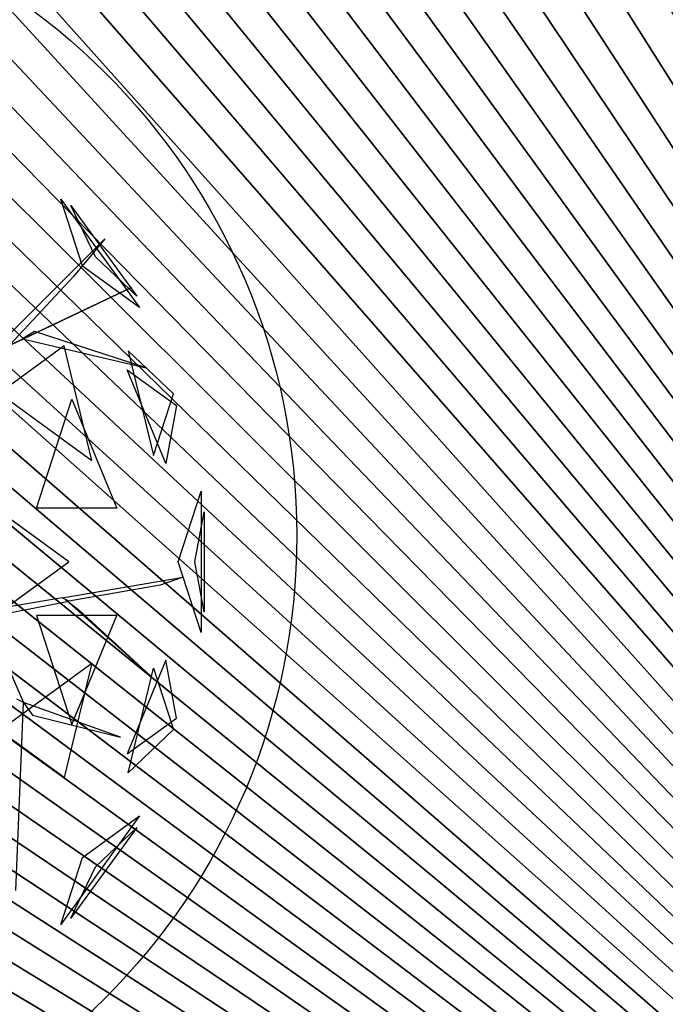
# Model space of a CAD drawing. Extents: x 22936 to 50368, y -4877 to 31080.
# Tile 345 of 601: x 48125 to 48248, y 3171 to 3359. Entities that reach past the tile are written whole.
import ezdxf

# ---------------------------------------------------------------- set-up
doc = ezdxf.new("R2010")
doc.units = 0
doc.layers.get('0').update_dxf_attribs({"linetype": 'CONTINUOUS'})
for name, color, linetype in [('00_TRACE_ARBRE', 3, 'CONTINUOUS'), ('00_TRACE_RDC', 241, 'CONTINUOUS'), ('08_AMENAGEMENTS_EXTERIEURS', 253, 'CONTINUOUS'), ('09_VEGETATION', 134, 'CONTINUOUS')]:
    doc.layers.add(name, color=color, linetype=linetype)

# ---------------------------------------------------------------- blocks, each defined once
blk = doc.blocks.new('TREE_GEOMETRIC_ROUND')
at = {"color": 7}
for p, q in [((1475, 947.5, 4561.2), (1401.1, 1175, 4186.4)), ((1401.1, 1175, 4186.4), (1668.5, 806.9, 4186.4)), ((1518.7, 979.3, 3459.9), (1435, 1154.1, 3733.7)), ((1435, 1154.1, 3733.7), (1659.1, 845.6, 3733.7)), ((1157, 647.6, 3462.4), (1550.3, 1040.4, 3357.8)), ((1550.3, 1040.4, 3357.8), (1444.2, 912, 3431)), ((1659.1, 845.6, 3733.7), (1518.7, 979.3, 3459.9)), ((1668.5, 806.9, 4186.4), (1475, 947.5, 4561.2)), ((1444.2, 912, 3431), (1228.9, 681.4, 3488.5)), ((504.8, 335.9, 3415.3), (1641.7, 875.3, 3593.2)), ((1641.7, 875.3, 3593.2), (504.8, 335.9, 3357.8)), ((1311.7, 725.2, 3561.8), (1270.6, 701, 3546.1)), ((1691.2, 602.7, 4205.1), (1311.7, 725.2, 3561.8)), ((1412.1, 676.5, 2902.3), (1191.4, 516.2, 2577.8)), ((1270.6, 701, 3546.1), (1691.2, 602.7, 4205.1)), ((1506.2, 287.5, 2829.7), (1412.1, 676.5, 2902.3)), ((1629.5, 660.3, 3265.8), (1715.4, 304.8, 3199.5)), ((1783.3, 513.7, 3565.9), (1629.5, 660.3, 3265.8)), ((1757.6, 277.7, 4599.3), (1626.4, 595.9, 4661.7)), ((1626.4, 595.9, 4661.7), (1793.7, 474.4, 4337.8)), ((1191.4, 516.2, 2577.8), (1506.2, 287.5, 2829.7)), ((1715.4, 304.8, 3199.5), (1783.3, 513.7, 3565.9)), ((1318.2, 125.8, 5283), (1438.5, 495.8, 5031.1)), ((1438.5, 495.8, 5031.1), (1591.1, 125.8, 4958.5)), ((1793.7, 474.4, 4337.8), (1757.6, 277.7, 4599.3)), ((1428.2, -56.5, 2682.5), (1065.6, 207, 2392.4)), ((1799.7, -56.5, 3316.1), (1877.6, 183.4, 3736.8)), ((1877.6, 183.4, 3736.8), (1877.6, -296.4, 3736.8)), ((1591.1, 125.8, 4958.5), (1318.2, 125.8, 5283)), ((1856.8, -56.5, 4415.9), (1888, 113.5, 4189.8)), ((1888, 113.5, 4189.8), (1888, -226.5, 4189.8)), ((1065.6, -319.9, 2392.4), (1428.2, -56.5, 2682.5)), ((1877.6, -296.4, 3736.8), (1799.7, -56.5, 3316.1)), ((1888, -226.5, 4189.8), (1856.8, -56.5, 4415.9)), ((1405.5, -179.3, 3242.7), (1816.5, -109.3, 3284.6)), ((1816.5, -109.3, 3284.6), (1738.2, -136.4, 3300.2)), ((1738.2, -136.4, 3300.2), (1428.1, -190.3, 3300.2)), ((1405.5, -179.3, 3242.7), (1121.6, -227.4, 3242.7)), ((1155.5, -243.8, 3315.9), (1428.1, -190.3, 3300.2)), ((1428.1, -190.3, 3300.2), (1405.5, -179.3, 3242.7)), ((1734.4, -469.5, 3023), (1416.8, -184.8, 3253.2)), ((1416.8, -184.8, 3253.2), (1464, -221.7, 3253.2)), ((1464, -221.7, 3253.2), (1734.4, -469.5, 3023)), ((1144.2, -238.3, 3300.2), (1274.7, -534.5, 3577.5)), ((1591.1, -238.8, 4958.5), (1318.2, -238.8, 5283)), ((1318.2, -238.8, 5283), (1438.5, -608.8, 5031.1)), ((1438.5, -608.8, 5031.1), (1591.1, -238.8, 4958.5)), ((1191.4, -629.1, 2577.8), (1506.2, -400.4, 2829.7)), ((1506.2, -400.4, 2829.7), (1412.1, -789.5, 2902.3)), ((1757.6, -390.7, 4599.3), (1626.4, -708.9, 4661.7)), ((1793.7, -587.3, 4337.8), (1757.6, -390.7, 4599.3)), ((1629.5, -773.2, 3265.8), (1715.4, -417.8, 3199.5)), ((1715.4, -417.8, 3199.5), (1783.3, -626.7, 3565.9)), ((1248.1, -1172.9, 4205.1), (1274.7, -534.5, 3577.5)), ((1274.7, -534.5, 3577.5), (1252.1, -523.5, 3608.8)), ((1274.7, -534.5, 3577.5), (1305.1, -577.2, 3650.7)), ((1603.5, -652.5, 3577.5), (1274.7, -534.5, 3577.5)), ((1305.1, -577.2, 3650.7), (1603.5, -652.5, 3577.5)), ((1626.4, -708.9, 4661.7), (1793.7, -587.3, 4337.8)), ((1412.1, -789.5, 2902.3), (1191.4, -629.1, 2577.8)), ((1783.3, -626.7, 3565.9), (1629.5, -773.2, 3265.8)), ((1668.5, -919.9, 4186.4), (1401.1, -1288, 4186.4)), ((1475, -1060.5, 4561.2), (1668.5, -919.9, 4186.4)), ((1659.1, -958.6, 3733.7), (1435, -1267, 3733.7)), ((1518.7, -1092.3, 3459.9), (1659.1, -958.6, 3733.7)), ((1401.1, -1288, 4186.4), (1475, -1060.5, 4561.2)), ((1435, -1267, 3733.7), (1518.7, -1092.3, 3459.9))]:
    blk.add_line(p, q, dxfattribs=at)
mesh = blk.add_polyface(dxfattribs=at)
corners = [(1401.1, 1175, 4186.4), (1668.5, 806.9, 4186.4), (1475, 947.5, 4561.2)]
mesh.append_faces([[corners[k] for k in face] for face in [(0, 1, 2)]], dxfattribs={"color": 7})
mesh = blk.add_polyface(dxfattribs=at)
corners = [(1435, 1154.1, 3733.7), (1659.1, 845.6, 3733.7), (1518.7, 979.3, 3459.9)]
mesh.append_faces([[corners[k] for k in face] for face in [(0, 1, 2)]], dxfattribs={"color": 7})
mesh = blk.add_polyface(dxfattribs=at)
corners = [(1641.7, 875.3, 3593.2), (504.8, 335.9, 3357.8), (504.8, 335.9, 3415.3)]
mesh.append_faces([[corners[k] for k in face] for face in [(0, 1, 2)]], dxfattribs={"color": 7})
mesh = blk.add_polyface(dxfattribs=at)
corners = [(1691.2, 602.7, 4205.1), (1311.7, 725.2, 3561.8), (1270.6, 701, 3546.1)]
mesh.append_faces([[corners[k] for k in face] for face in [(0, 1, 2)]], dxfattribs={"color": 7})
mesh = blk.add_polyface(dxfattribs=at)
corners = [(1412.1, 676.5, 2902.3), (1191.4, 516.2, 2577.8), (1506.2, 287.5, 2829.7)]
mesh.append_faces([[corners[k] for k in face] for face in [(0, 1, 2)]], dxfattribs={"color": 7})
mesh = blk.add_polyface(dxfattribs=at)
corners = [(1629.5, 660.3, 3265.8), (1715.4, 304.8, 3199.5), (1783.3, 513.7, 3565.9)]
mesh.append_faces([[corners[k] for k in face] for face in [(0, 1, 2)]], dxfattribs={"color": 7})
mesh = blk.add_polyface(dxfattribs=at)
corners = [(1626.4, 595.9, 4661.7), (1793.7, 474.4, 4337.8), (1757.6, 277.7, 4599.3)]
mesh.append_faces([[corners[k] for k in face] for face in [(0, 1, 2)]], dxfattribs={"color": 7})
mesh = blk.add_polyface(dxfattribs=at)
corners = [(1438.5, 495.8, 5031.1), (1591.1, 125.8, 4958.5), (1318.2, 125.8, 5283)]
mesh.append_faces([[corners[k] for k in face] for face in [(0, 1, 2)]], dxfattribs={"color": 7})
mesh = blk.add_polyface(dxfattribs=at)
corners = [(1428.2, -56.5, 2682.5), (1065.6, 207, 2392.4), (1065.6, -319.9, 2392.4)]
mesh.append_faces([[corners[k] for k in face] for face in [(0, 1, 2)]], dxfattribs={"color": 7})
mesh = blk.add_polyface(dxfattribs=at)
corners = [(1877.6, 183.4, 3736.8), (1877.6, -296.4, 3736.8), (1799.7, -56.5, 3316.1)]
mesh.append_faces([[corners[k] for k in face] for face in [(0, 1, 2)]], dxfattribs={"color": 7})
mesh = blk.add_polyface(dxfattribs=at)
corners = [(1888, 113.5, 4189.8), (1888, -226.5, 4189.8), (1856.8, -56.5, 4415.9)]
mesh.append_faces([[corners[k] for k in face] for face in [(0, 1, 2)]], dxfattribs={"color": 7})
mesh = blk.add_polyface(dxfattribs=at)
corners = [(1464, -221.7, 3253.2), (1734.4, -469.5, 3023), (1416.8, -184.8, 3253.2)]
mesh.append_faces([[corners[k] for k in face] for face in [(0, 1, 2)]], dxfattribs={"color": 7})
mesh = blk.add_polyface(dxfattribs=at)
corners = [(1591.1, -238.8, 4958.5), (1318.2, -238.8, 5283), (1438.5, -608.8, 5031.1)]
mesh.append_faces([[corners[k] for k in face] for face in [(0, 1, 2)]], dxfattribs={"color": 7})
mesh = blk.add_polyface(dxfattribs=at)
corners = [(1506.2, -400.4, 2829.7), (1412.1, -789.5, 2902.3), (1191.4, -629.1, 2577.8)]
mesh.append_faces([[corners[k] for k in face] for face in [(0, 1, 2)]], dxfattribs={"color": 7})
mesh = blk.add_polyface(dxfattribs=at)
corners = [(1757.6, -390.7, 4599.3), (1626.4, -708.9, 4661.7), (1793.7, -587.3, 4337.8)]
mesh.append_faces([[corners[k] for k in face] for face in [(0, 1, 2)]], dxfattribs={"color": 7})
mesh = blk.add_polyface(dxfattribs=at)
corners = [(1715.4, -417.8, 3199.5), (1783.3, -626.7, 3565.9), (1629.5, -773.2, 3265.8)]
mesh.append_faces([[corners[k] for k in face] for face in [(0, 1, 2)]], dxfattribs={"color": 7})
mesh = blk.add_polyface(dxfattribs=at)
corners = [(1305.1, -577.2, 3650.7), (1603.5, -652.5, 3577.5), (1274.7, -534.5, 3577.5)]
mesh.append_faces([[corners[k] for k in face] for face in [(0, 1, 2)]], dxfattribs={"color": 7})
mesh = blk.add_polyface(dxfattribs=at)
corners = [(1668.5, -919.9, 4186.4), (1401.1, -1288, 4186.4), (1475, -1060.5, 4561.2)]
mesh.append_faces([[corners[k] for k in face] for face in [(0, 1, 2)]], dxfattribs={"color": 7})
mesh = blk.add_polyface(dxfattribs=at)
corners = [(1659.1, -958.6, 3733.7), (1435, -1267, 3733.7), (1518.7, -1092.3, 3459.9)]
mesh.append_faces([[corners[k] for k in face] for face in [(0, 1, 2)]], dxfattribs={"color": 7})
blk = doc.blocks.new('ARBRE_SIMPLE')
blk.add_circle((0, 0), 250)
blk = doc.blocks.new('GROUPER_1')
at = {"layer": '00_TRACE_ARBRE', "xscale": 0.5, "yscale": 0.5, "zscale": 0.5, "rotation": 10.53798942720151}
blk.add_blockref('ARBRE_SIMPLE', (6438.31, 3871.97), dxfattribs=at)
blk = doc.blocks.new('GROUPER_2')
at = {"layer": '00_TRACE_RDC'}
blk.add_blockref('GROUPER_1', (12098.99, 4265.72), dxfattribs=at)
blk = doc.blocks.new('GROUPER_17')
at = {"layer": '08_AMENAGEMENTS_EXTERIEURS'}
mesh = blk.add_polyface(dxfattribs=at)
corners = [(16.45, 1860.4), (0, 1328), (0, 1844.55), (1795, 1328), (33.02, 1876.27), (49.71, 1892.12), (66.55, 1907.89), (83.55, 1923.55), (100.74, 1939.04), (118.11, 1954.33), (135.7, 1969.37), (153.53, 1984.11), (171.6, 1998.5), (189.93, 2012.5), (208.55, 2026.07), (227.46, 2039.16), (246.69, 2051.72), (266.25, 2063.72), (286.11, 2075.18), (306.26, 2086.08), (326.69, 2096.46), (347.37, 2106.3), (368.28, 2115.64), (389.4, 2124.46), (410.72, 2132.79), (432.21, 2140.64), (453.87, 2148), (475.66, 2154.9), (497.57, 2161.34), (519.59, 2167.33), (541.68, 2172.89), (563.84, 2178.01), (586.04, 2182.71), (608.27, 2187), (630.51, 2190.89), (652.73, 2194.39), (674.92, 2197.5), (697.06, 2200.25), (719.14, 2202.62), (741.15, 2204.62), (763.1, 2206.23), (785, 2207.43), (806.84, 2208.22), (828.63, 2208.57), (850.38, 2208.48), (872.08, 2207.93), (893.75, 2206.9), (915.39, 2205.39), (936.99, 2203.38), (958.57, 2200.86), (980.13, 2197.81), (1001.67, 2194.22), (1023.19, 2190.07), (1044.71, 2185.36), (1066.22, 2180.06), (1087.73, 2174.17), (1109.23, 2167.67), (1130.75, 2160.55), (1152.27, 2152.79), (1173.81, 2144.38), (1195.36, 2135.31), (1216.93, 2125.59), (1238.5, 2115.38), (1260.06, 2104.88), (1281.58, 2094.27), (1303.04, 2083.75), (1324.43, 2073.52), (1345.72, 2063.77), (1366.89, 2054.69), (1387.93, 2046.48), (1408.82, 2039.32), (1429.54, 2033.42), (1450.06, 2028.98), (1470.36, 2026.17), (1490.44, 2025.2), (1510.26, 2026.26), (1529.82, 2029.54), (1549.07, 2035.18), (1567.96, 2043.07), (1586.43, 2053.03), (1604.39, 2064.91), (1621.79, 2078.53), (1638.55, 2093.74), (1654.6, 2110.37), (1669.89, 2128.24), (1684.32, 2147.2), (1697.85, 2167.08), (1710.39, 2187.71), (1721.89, 2208.92), (1732.26, 2230.56), (1741.45, 2252.45), (1749.38, 2274.43), (1756.03, 2296.38), (1761.5, 2318.27), (1765.9, 2340.13), (1769.36, 2361.94), (1771.99, 2383.72), (1773.91, 2405.46), (1775.24, 2427.19), (1776.09, 2448.89), (1776.59, 2470.58), (1776.85, 2492.26), (1777, 2513.93), (2395.68, 2513.93), (1845, 75), (1845, 0), (1332.44, 6187.9), (953.84, 4324.79), (744.56, 6114.92), (1503.53, 4690.87), (1872.82, 4324.79), (2843.74, 4811.2), (2680.87, 4187.05), (193.79, -1456.02), (188.09, -1836.1), (174.84, -1645.82), (233.16, -2021.44), (244.41, -1272.11), (308.78, -2196.56), (325.25, -1099.34), (412.78, -2356.46), (434, -942.64), (3662.14, -2801.42), (567.57, -806.46), (722.14, -694.7), (893.31, -610.54), (1076.21, -556.38), (1155.38, -537.12), (1232.99, -512.33), (1308.66, -482.14), (1382.02, -446.69), (1452.7, -406.15), (1520.35, -360.74), (1584.63, -310.68), (1645.22, -256.21), (1701.82, -197.6), (1754.16, -135.16), (1801.96, -69.18), (1795, 75)]
mesh.append_faces([[corners[k] for k in face] for face in [(0, 1, 2), (106, 107, 108), (113, 114, 115)]], dxfattribs={"vtx0": -1})
mesh.append_faces([[corners[k] for k in face] for face in [(1, 0, 3), (104, 103, 105), (107, 109, 110), (110, 111, 112), (114, 113, 116), (116, 117, 118), (118, 119, 120), (120, 121, 122), (122, 112, 111)]], dxfattribs={"vtx0": -1, "vtx1": -1})
mesh.append_faces([[corners[k] for k in face] for face in [(3, 103, 104), (122, 105, 103)]], dxfattribs={"vtx0": -1, "vtx1": -1, "vtx2": -1})
mesh.append_faces([[corners[k] for k in face] for face in [(3, 0, 4), (3, 4, 5), (3, 5, 6), (3, 6, 7), (3, 7, 8), (3, 8, 9), (3, 9, 10), (3, 10, 11), (3, 11, 12), (3, 12, 13), (3, 13, 14), (3, 14, 15), (3, 15, 16), (3, 16, 17), (3, 17, 18), (3, 18, 19), (3, 19, 20), (3, 20, 21), (3, 21, 22), (3, 22, 23), (3, 23, 24), (3, 24, 25), (3, 25, 26), (3, 26, 27), (3, 27, 28), (3, 28, 29), (3, 29, 30), (3, 30, 31), (3, 31, 32), (3, 32, 33), (3, 33, 34), (3, 34, 35), (3, 35, 36), (3, 36, 37), (3, 37, 38), (3, 38, 39), (3, 39, 40), (3, 40, 41), (3, 41, 42), (3, 42, 43), (3, 43, 44), (3, 44, 45), (3, 45, 46), (3, 46, 47), (3, 47, 48), (3, 48, 49), (3, 49, 50), (3, 50, 51), (3, 51, 52), (3, 52, 53), (3, 53, 54), (3, 54, 55), (3, 55, 56), (3, 56, 57), (3, 57, 58), (3, 58, 59), (3, 59, 60), (3, 60, 61), (3, 61, 62), (3, 62, 63), (3, 63, 64), (3, 64, 65), (3, 65, 66), (3, 66, 67), (3, 67, 68), (3, 68, 69), (3, 69, 70), (3, 70, 71), (3, 71, 72), (3, 72, 73), (3, 73, 74), (3, 74, 75), (3, 75, 76), (3, 76, 77), (3, 77, 78), (3, 78, 79), (3, 79, 80), (3, 80, 81), (3, 81, 82), (3, 82, 83), (3, 83, 84), (3, 84, 85), (3, 85, 86), (3, 86, 87), (3, 87, 88), (3, 88, 89), (3, 89, 90), (3, 90, 91), (3, 91, 92), (3, 92, 93), (3, 93, 94), (3, 94, 95), (3, 95, 96), (3, 96, 97), (3, 97, 98), (3, 98, 99), (3, 99, 100), (3, 100, 101), (3, 101, 102), (3, 102, 103), (107, 106, 109), (110, 109, 111), (116, 113, 117), (118, 117, 119), (120, 119, 121), (122, 121, 123), (122, 123, 124), (122, 124, 125), (122, 125, 126), (122, 126, 127), (122, 127, 128), (122, 128, 129), (122, 129, 130), (122, 130, 131), (122, 131, 132), (122, 132, 133), (122, 133, 134), (122, 134, 135), (122, 135, 136), (122, 136, 137), (122, 137, 105), (122, 103, 112)]], dxfattribs={"vtx0": -1, "vtx2": -1})
mesh.append_faces([[corners[k] for k in face] for face in [(104, 138, 3)]], dxfattribs={"vtx2": -1})

msp = doc.modelspace()

# ---------------------------------------------------------------- block references
at = {"layer": '00_TRACE_RDC'}
msp.add_blockref('GROUPER_2', (29515.15, -4876.93), dxfattribs=at)
at = {"layer": '08_AMENAGEMENTS_EXTERIEURS', "color": 54}
msp.add_blockref('GROUPER_17', (46706.19, 1619.93), dxfattribs=at)
at = {"layer": '09_VEGETATION', "xscale": 0.05625, "yscale": 0.05625, "zscale": 0.05625}
msp.add_blockref('TREE_GEOMETRIC_ROUND', (48053.56, 3258.9), dxfattribs=at)

doc.saveas('drawing.dxf')
